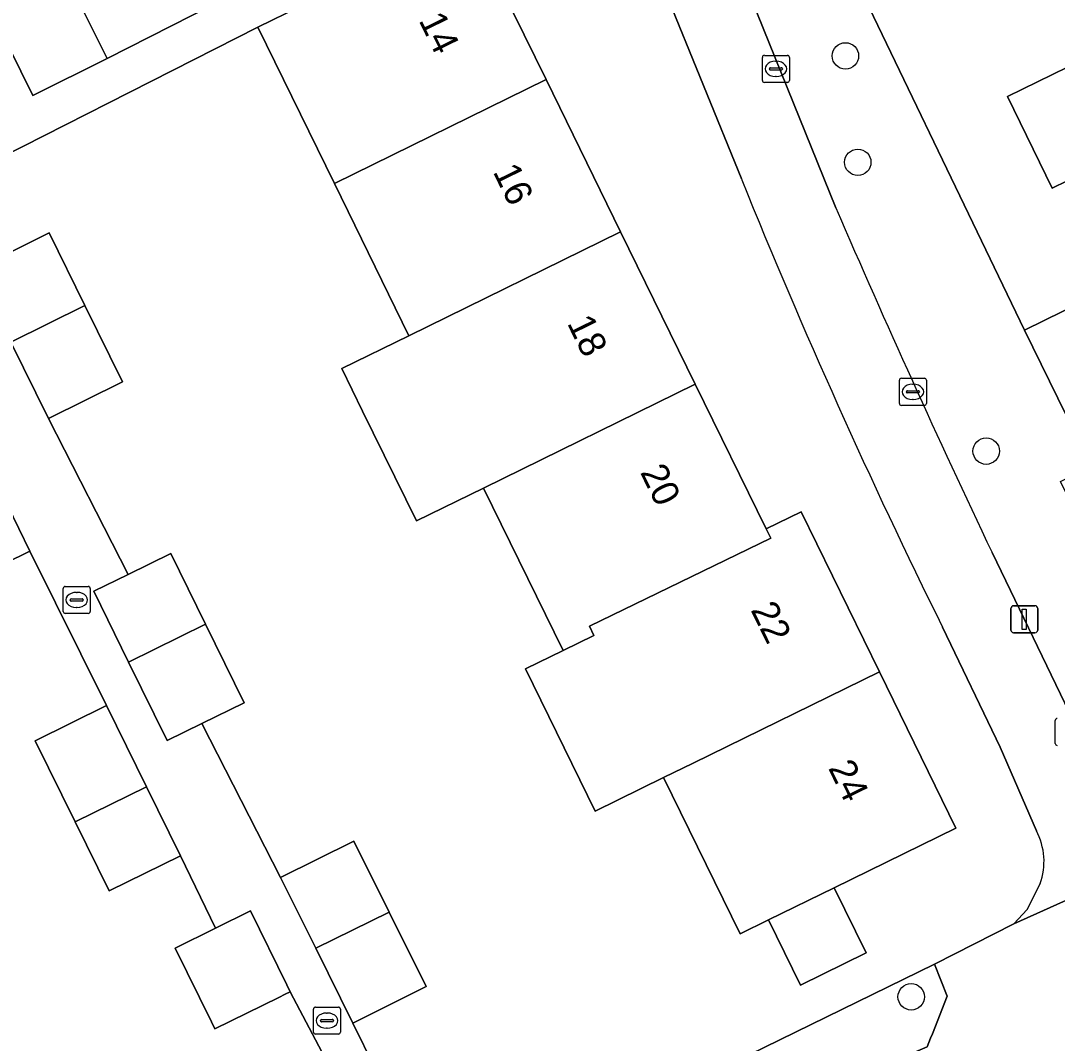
# Model space of a CAD drawing. Extents: x 157793 to 159380, y 380877 to 382313.
# Drawn here: x 158414.16 to 158452.55, y 381567.59 to 381605.44 of the extents above; entities that cross this region are included whole.
import ezdxf

# ---------------------------------------------------------------- set-up
doc = ezdxf.new("R2010")
doc.units = 0
for name, color, linetype in [('IMGEO_Boom', 7, 'Continuous'), ('IMGEO_Erf', 7, 'Continuous'), ('IMGEO_Groenvoorziening', 7, 'Continuous'), ('IMGEO_Kolk', 7, 'Continuous'), ('IMGEO_Lichtmast', 7, 'Continuous'), ('IMGEO_Pand', 7, 'Continuous'), ('IMGEO_Pand_nummerreeks', 7, 'Continuous'), ('IMGEO_Voetpad_open', 7, 'Continuous')]:
    doc.layers.add(name, color=color, linetype=linetype)

msp = doc.modelspace()

# ---------------------------------------------------------------- linework, layer by layer
at = {"layer": 'IMGEO_Boom'}
for centre in [(158444.704, 381604.134), (158445.161, 381600.196), (158449.916, 381589.504), (158447.139, 381569.305)]:
    msp.add_circle(centre, 0.489, dxfattribs=at)
at = {"layer": 'IMGEO_Erf'}
for points in [[(158413.175, 381612.663), (158414.57, 381609.864), (158416.015, 381606.744), (158417.361, 381604.042), (158423.683, 381607.264), (158422.055, 381610.531), (158425.828, 381612.411), (158424.618, 381614.839), (158421.771, 381620.551), (158418.941, 381626.229), (158416.299, 381631.53), (158415.256, 381631.01), (158412.324, 381636.893)], [(158443.991, 381609.247), (158451.338, 381593.986), (158457.017, 381596.768), (158462.701, 381599.553), (158468.162, 381602.228), (158466.195, 381606.242), (158463.537, 381604.94), (158459.336, 381613.516)], [(158430.781, 381609.04), (158433.615, 381603.259), (158436.379, 381597.62), (158439.143, 381591.981), (158441.769, 381586.624), (158443.058, 381587.255), (158445.96, 381581.335), (158448.795, 381575.552), (158444.291, 381573.344), (158445.472, 381570.934), (158443.038, 381569.741), (158441.857, 381572.151), (158440.804, 381571.635), (158437.969, 381577.418), (158435.439, 381576.178), (158432.859, 381581.443), (158434.252, 381582.125), (158431.304, 381588.139), (158428.817, 381586.92), (158426.824, 381590.987), (158426.053, 381592.559), (158428.54, 381593.778), (158425.776, 381599.417)], [(158440.863, 381599.553), (158438.028, 381606.533)], [(158425.776, 381599.417), (158422.942, 381605.198), (158411.065, 381599.177), (158412.469, 381596.231), (158415.215, 381597.582), (158416.54, 381594.89), (158417.931, 381592.064), (158415.184, 381590.713), (158418.139, 381584.941), (158419.717, 381585.718), (158421.009, 381583.093), (158422.436, 381580.192), (158420.872, 381579.423), (158423.781, 381573.72), (158426.494, 381575.071), (158427.806, 381572.436), (158429.176, 381569.685), (158426.462, 381568.334), (158429.764, 381561.616), (158433.119, 381563.236), (158447.999, 381570.514), (158450.936, 381572.009), (158451.438, 381572.537), (158451.915, 381573.494)], [(158414.696, 381578.783), (158417.341, 381580.084), (158414.496, 381585.807), (158411.752, 381584.456)], [(158451.774, 381575.453), (158450.437, 381578.549), (158448.298, 381582.994)], [(158402.431, 381546.2), (158404.729, 381547.357), (158426.352, 381558.111), (158425.02, 381560.822), (158424.087, 381560.364), (158421.931, 381564.753), (158425.676, 381566.593), (158424.145, 381569.492), (158423.959, 381569.4), (158423.72, 381569.282), (158421.348, 381568.115), (158421.22, 381568.376), (158419.876, 381571.109), (158421.373, 381571.845), (158420.075, 381574.528), (158417.431, 381573.226), (158416.175, 381575.779), (158414.696, 381578.783)]]:
    msp.add_lwpolyline(points, dxfattribs=at)
msp.add_lwpolyline([(158457.89, 381601.942), (158455.139, 381600.601), (158452.354, 381599.244), (158450.703, 381602.632), (158453.478, 381603.991), (158456.256, 381605.352)], close=True, dxfattribs=at)
for centre, radius, start, end in [((158666.279, 381690.816), 243.19, 202.04134, 206.31887), ((158449.636, 381574.315), 2.422, 340.1985, 28.035)]:
    msp.add_arc(centre, radius, start, end, dxfattribs=at)
at = {"layer": 'IMGEO_Groenvoorziening'}
for points in [[(158451.338, 381593.986), (158443.991, 381609.247), (158441.669, 381608.19)], [(158440.984, 381606.852), (158444.348, 381598.516)], [(158450.135, 381585.757), (158453.839, 381578.071), (158454.001, 381578.114), (158455.829, 381574.202), (158456.756, 381572.219), (158458.435, 381573.12), (158459.197, 381571.531), (158461.816, 381572.634), (158455.19, 381586.123), (158454.402, 381587.731), (158453.263, 381587.173), (158452.669, 381588.386), (158453.808, 381588.944), (158451.338, 381593.986)]]:
    msp.add_lwpolyline(points, dxfattribs=at)
msp.add_lwpolyline([(158433.921, 381561.556), (158447.734, 381567.451), (158447.859, 381567.769), (158447.922, 381567.93), (158448.47, 381569.33), (158447.999, 381570.514), (158433.119, 381563.236)], close=True, dxfattribs=at)
msp.add_arc((158795.133, 381749.927), 382.068, 203.3467, 205.4478, dxfattribs=at)
at = {"layer": 'IMGEO_Kolk'}
for p, q in [((158441.627, 381603.229), (158441.627, 381604.081)), ((158441.702, 381604.155), (158442.554, 381604.155)), ((158442.115, 381603.935), (158442.14, 381603.935)), ((158442.628, 381604.081), (158442.628, 381603.229)), ((158441.886, 381603.649), (158441.886, 381603.661)), ((158442.324, 381603.612), (158441.926, 381603.612)), ((158441.929, 381603.698), (158442.327, 381603.698)), ((158442.37, 381603.661), (158442.37, 381603.649)), ((158442.138, 381603.375), (158442.113, 381603.375)), ((158442.554, 381603.155), (158441.702, 381603.155)), ((158446.701, 381591.273), (158446.701, 381592.125)), ((158446.776, 381592.199), (158447.628, 381592.199)), ((158447.702, 381592.125), (158447.702, 381591.273)), ((158446.96, 381591.693), (158446.96, 381591.705)), ((158447.398, 381591.656), (158447, 381591.656)), ((158447.003, 381591.742), (158447.401, 381591.742)), ((158447.189, 381591.979), (158447.214, 381591.979)), ((158447.444, 381591.705), (158447.444, 381591.693)), ((158447.212, 381591.419), (158447.187, 381591.419)), ((158447.628, 381591.199), (158446.776, 381591.199)), ((158415.734, 381583.57), (158415.734, 381584.422)), ((158415.809, 381584.496), (158416.661, 381584.496)), ((158416.735, 381584.422), (158416.735, 381583.57)), ((158415.993, 381583.99), (158415.993, 381584.002)), ((158416.036, 381584.039), (158416.434, 381584.039)), ((158416.222, 381584.276), (158416.247, 381584.276)), ((158416.477, 381584.002), (158416.477, 381583.99)), ((158416.431, 381583.953), (158416.033, 381583.953)), ((158416.245, 381583.716), (158416.22, 381583.716)), ((158416.661, 381583.496), (158415.809, 381583.496)), ((158452.474, 381578.684), (158452.474, 381579.536)), ((158425.001, 381567.998), (158425.001, 381568.85)), ((158425.076, 381568.924), (158425.928, 381568.924)), ((158425.489, 381568.704), (158425.514, 381568.704)), ((158426.002, 381568.85), (158426.002, 381567.998)), ((158425.26, 381568.418), (158425.26, 381568.43)), ((158425.698, 381568.381), (158425.3, 381568.381)), ((158425.303, 381568.467), (158425.701, 381568.467)), ((158425.744, 381568.43), (158425.744, 381568.418)), ((158425.928, 381567.924), (158425.076, 381567.924)), ((158425.512, 381568.144), (158425.487, 381568.144))]:
    msp.add_line(p, q, dxfattribs=at)
for points in [[(158441.627, 381603.229), (158441.627, 381604.081)], [(158441.702, 381604.155), (158442.554, 381604.155)], [(158442.628, 381604.081), (158442.628, 381603.229)], [(158442.554, 381603.155), (158441.702, 381603.155)], [(158446.701, 381591.273), (158446.701, 381592.125)], [(158446.776, 381592.199), (158447.628, 381592.199)], [(158447.702, 381592.125), (158447.702, 381591.273)], [(158447.628, 381591.199), (158446.776, 381591.199)], [(158415.734, 381583.57), (158415.734, 381584.422)], [(158415.809, 381584.496), (158416.661, 381584.496)], [(158416.735, 381584.422), (158416.735, 381583.57)], [(158416.661, 381583.496), (158415.809, 381583.496)], [(158452.474, 381578.684), (158452.474, 381579.536)], [(158425.001, 381567.998), (158425.001, 381568.85)], [(158425.076, 381568.924), (158425.928, 381568.924)], [(158426.002, 381568.85), (158426.002, 381567.998)], [(158425.928, 381567.924), (158425.076, 381567.924)]]:
    msp.add_lwpolyline(points, dxfattribs=at)
for centre, radius, start, end in [((158441.704, 381604.079), 0.0765, 91.552, 178.448), ((158441.704, 381604.079), 0.0765, 91.552, 178.448), ((158442.552, 381604.079), 0.0765, 1.552, 88.448), ((158442.552, 381604.079), 0.0765, 1.552, 88.448), ((158441.926, 381603.658), 0.0403, 85.8775, 175.7526), ((158441.923, 381603.648), 0.0366, 178.938, 274.7102), ((158442.327, 381603.655), 0.043, 264.8664, 352.4533), ((158442.331, 381603.66), 0.0386, 1.7309, 96.639), ((158441.704, 381603.231), 0.0765, 181.552, 268.448), ((158441.704, 381603.231), 0.0765, 181.552, 268.448), ((158442.552, 381603.231), 0.0765, 271.552, 358.448), ((158442.552, 381603.231), 0.0765, 271.552, 358.448), ((158446.778, 381592.123), 0.0765, 91.552, 178.448), ((158446.778, 381592.123), 0.0765, 91.552, 178.448), ((158447.626, 381592.123), 0.0765, 1.552, 88.448), ((158447.626, 381592.123), 0.0765, 1.552, 88.448), ((158447, 381591.702), 0.0403, 85.8775, 175.7526), ((158446.997, 381591.692), 0.0366, 178.938, 274.7102), ((158447.401, 381591.699), 0.043, 264.8664, 352.4533), ((158447.405, 381591.704), 0.0386, 1.7309, 96.639), ((158446.778, 381591.275), 0.0765, 181.552, 268.448), ((158446.778, 381591.275), 0.0765, 181.552, 268.448), ((158447.626, 381591.275), 0.0765, 271.552, 358.448), ((158447.626, 381591.275), 0.0765, 271.552, 358.448), ((158415.811, 381584.42), 0.0765, 91.552, 178.448), ((158415.811, 381584.42), 0.0765, 91.552, 178.448), ((158416.659, 381584.42), 0.0765, 1.552, 88.448), ((158416.659, 381584.42), 0.0765, 1.552, 88.448), ((158416.033, 381583.999), 0.0403, 85.8775, 175.7526), ((158416.03, 381583.989), 0.0366, 178.938, 274.7102), ((158416.434, 381583.996), 0.043, 264.8664, 352.4533), ((158416.438, 381584.001), 0.0386, 1.7309, 96.639), ((158415.811, 381583.572), 0.0765, 181.552, 268.448), ((158415.811, 381583.572), 0.0765, 181.552, 268.448), ((158416.659, 381583.572), 0.0765, 271.552, 358.448), ((158416.659, 381583.572), 0.0765, 271.552, 358.448), ((158452.551, 381579.534), 0.0765, 91.552, 178.448), ((158452.551, 381579.534), 0.0765, 91.552, 178.448), ((158452.551, 381578.686), 0.0765, 181.552, 268.448), ((158452.551, 381578.686), 0.0765, 181.552, 268.448), ((158425.078, 381568.848), 0.0765, 91.552, 178.448), ((158425.078, 381568.848), 0.0765, 91.552, 178.448), ((158425.926, 381568.848), 0.0765, 1.552, 88.448), ((158425.926, 381568.848), 0.0765, 1.552, 88.448), ((158425.3, 381568.427), 0.0403, 85.8775, 175.7526), ((158425.297, 381568.417), 0.0366, 178.938, 274.7102), ((158425.701, 381568.424), 0.043, 264.8664, 352.4533), ((158425.705, 381568.429), 0.0386, 1.7309, 96.639), ((158425.078, 381568), 0.0765, 181.552, 268.448), ((158425.078, 381568), 0.0765, 181.552, 268.448), ((158425.926, 381568), 0.0765, 271.552, 358.448), ((158425.926, 381568), 0.0765, 271.552, 358.448)]:
    msp.add_arc(centre, radius, start, end, dxfattribs=at)
for centre, major_axis, ratio, start_param, end_param in [((158442.114, 381603.655), (-0.387, 0.002), 0.722429, 4.712389, 7.853982), ((158442.139, 381603.655), (-0.39, 0.002), 0.717154, 1.570796, 4.712389), ((158447.188, 381591.699), (-0.387, 0.002), 0.722429, 4.712389, 7.853982), ((158447.213, 381591.699), (-0.39, 0.002), 0.717154, 1.570796, 4.712389), ((158416.221, 381583.996), (-0.387, 0.002), 0.722429, 4.712389, 7.853982), ((158416.246, 381583.996), (-0.39, 0.002), 0.717154, 1.570796, 4.712389), ((158425.488, 381568.424), (-0.387, 0.002), 0.722429, 4.712389, 7.853982), ((158425.513, 381568.424), (-0.39, 0.002), 0.717154, 1.570796, 4.712389)]:
    msp.add_ellipse(centre, major_axis=major_axis, ratio=ratio, start_param=start_param, end_param=end_param, dxfattribs=at)
at = {"layer": 'IMGEO_Lichtmast'}
for p, q in [((158450.833, 381582.881), (158450.833, 381583.681)), ((158450.833, 381583.681), (158450.833, 381582.881)), ((158450.933, 381583.781), (158451.723, 381583.781)), ((158451.723, 381583.781), (158450.933, 381583.781)), ((158451.823, 381583.681), (158451.823, 381582.881)), ((158451.823, 381582.881), (158451.823, 381583.681)), ((158451.723, 381582.781), (158450.933, 381582.781)), ((158450.933, 381582.781), (158451.723, 381582.781))]:
    msp.add_line(p, q, dxfattribs=at)
msp.add_lwpolyline([(158451.253, 381583.656), (158451.403, 381583.656), (158451.403, 381582.906), (158451.253, 381582.906), (158451.253, 381583.656)], dxfattribs=at)
for centre, start, end in [((158450.933, 381583.681), 90, 180), ((158450.933, 381583.681), 90, 180), ((158451.723, 381583.681), 0, 90), ((158451.723, 381583.681), 360, 90), ((158450.933, 381582.881), 180, 270), ((158450.933, 381582.881), 180, 270), ((158451.723, 381582.881), 270, 0), ((158451.723, 381582.881), 270, 0)]:
    msp.add_arc(centre, 0.1, start, end, dxfattribs=at)
at = {"layer": 'IMGEO_Pand'}
for points in [[(158413.265, 381605.373), (158414.611, 381602.672), (158417.361, 381604.042), (158416.015, 381606.744), (158414.57, 381609.864), (158411.799, 381608.484)], [(158433.615, 381603.259), (158430.781, 381609.04), (158422.942, 381605.198), (158425.776, 381599.417)], [(158455.139, 381600.601), (158453.478, 381603.991), (158450.703, 381602.632), (158452.354, 381599.244)], [(158433.615, 381603.259), (158425.776, 381599.417), (158428.54, 381593.778), (158436.379, 381597.62)], [(158416.54, 381594.89), (158415.215, 381597.582), (158412.469, 381596.231), (158413.791, 381593.543)], [(158428.54, 381593.778), (158426.053, 381592.559), (158426.824, 381590.987), (158428.817, 381586.92), (158431.304, 381588.139), (158439.143, 381591.981), (158436.379, 381597.62)], [(158457.017, 381596.768), (158451.338, 381593.986), (158453.808, 381588.944), (158454.402, 381587.731), (158455.19, 381586.123), (158460.869, 381588.905)], [(158416.54, 381594.89), (158413.791, 381593.543), (158415.184, 381590.713), (158417.931, 381592.064)], [(158435.389, 381582.682), (158435.224, 381583.019), (158441.935, 381586.286), (158441.769, 381586.624), (158439.143, 381591.981), (158431.304, 381588.139), (158434.252, 381582.125)], [(158410.515, 381586.97), (158411.752, 381584.456), (158414.496, 381585.807), (158413.259, 381588.32)], [(158441.769, 381586.624), (158441.935, 381586.286), (158435.224, 381583.019), (158435.389, 381582.682), (158434.252, 381582.125), (158432.859, 381581.443), (158435.439, 381576.178), (158437.969, 381577.418), (158439.063, 381577.955), (158445.96, 381581.335), (158443.058, 381587.255)], [(158421.009, 381583.093), (158419.717, 381585.718), (158418.139, 381584.941), (158416.869, 381584.316), (158418.158, 381581.696)], [(158421.009, 381583.093), (158418.158, 381581.696), (158419.588, 381578.791), (158420.872, 381579.423), (158422.436, 381580.192)], [(158445.96, 381581.335), (158439.063, 381577.955), (158437.969, 381577.418), (158440.804, 381571.635), (158441.857, 381572.151), (158444.291, 381573.344), (158448.795, 381575.552)], [(158416.175, 381575.779), (158418.819, 381577.08), (158417.341, 381580.084), (158414.696, 381578.783)], [(158416.175, 381575.779), (158417.431, 381573.226), (158420.075, 381574.528), (158418.819, 381577.08)], [(158425.084, 381571.102), (158427.806, 381572.436), (158426.494, 381575.071), (158423.781, 381573.72)], [(158444.291, 381573.344), (158441.857, 381572.151), (158443.038, 381569.741), (158445.472, 381570.934)], [(158422.673, 381572.485), (158421.373, 381571.845), (158419.876, 381571.109), (158421.22, 381568.376), (158421.348, 381568.115), (158423.72, 381569.282), (158423.959, 381569.4), (158424.145, 381569.492), (158424.017, 381569.752)], [(158425.084, 381571.102), (158426.462, 381568.334), (158429.176, 381569.685), (158427.806, 381572.436)]]:
    msp.add_lwpolyline(points, close=True, dxfattribs=at)
at = {"layer": 'IMGEO_Voetpad_open'}
for points in [[(158411.065, 381599.177), (158422.942, 381605.198), (158430.781, 381609.04), (158434.781, 381611.041), (158435.36, 381611.323), (158435.963, 381611.616), (158435.371, 381613.074), (158434.682, 381612.746), (158434.109, 381612.46), (158427.456, 381609.144), (158423.683, 381607.264), (158417.361, 381604.042), (158414.611, 381602.672), (158413.265, 381605.373)], [(158441.452, 381608.092), (158438.028, 381606.533), (158440.863, 381599.553)], [(158444.348, 381598.516), (158440.984, 381606.852)], [(158532.123, 381602.188), (158491.241, 381584.832), (158487.458, 381583.323), (158461.844, 381572.393), (158461.816, 381572.634), (158459.197, 381571.531), (158458.435, 381573.12), (158456.756, 381572.219), (158455.829, 381574.202), (158450.936, 381572.009), (158447.999, 381570.514), (158448.47, 381569.33), (158447.922, 381567.93), (158447.859, 381567.769), (158447.734, 381567.451), (158433.921, 381561.556), (158433.119, 381563.236), (158429.764, 381561.616), (158428.463, 381560.919), (158429.164, 381559.493), (158426.352, 381558.111), (158404.729, 381547.357)], [(158413.259, 381588.32), (158414.496, 381585.807), (158417.341, 381580.084), (158418.819, 381577.08), (158420.075, 381574.528), (158421.373, 381571.845), (158422.673, 381572.485), (158424.017, 381569.752), (158424.145, 381569.492), (158425.676, 381566.593), (158427.792, 381562.285), (158428.463, 381560.919), (158429.764, 381561.616), (158426.462, 381568.334), (158425.084, 381571.102), (158423.781, 381573.72), (158420.872, 381579.423), (158419.588, 381578.791), (158418.158, 381581.696), (158416.869, 381584.316), (158418.139, 381584.941), (158415.184, 381590.713), (158413.791, 381593.543)], [(158451.915, 381573.494), (158451.438, 381572.537), (158450.936, 381572.009), (158455.829, 381574.202), (158454.001, 381578.114), (158453.839, 381578.071), (158450.135, 381585.757)], [(158448.298, 381582.994), (158450.437, 381578.549), (158451.774, 381575.453)]]:
    msp.add_lwpolyline(points, dxfattribs=at)
for centre, radius, start, end in [((158666.279, 381690.816), 243.19, 202.04134, 206.31887), ((158795.133, 381749.927), 382.068, 203.3467, 205.4478), ((158449.636, 381574.315), 2.422, 340.1985, 28.035)]:
    msp.add_arc(centre, radius, start, end, dxfattribs=at)

# ---------------------------------------------------------------- texts
at = {"layer": 'IMGEO_Pand_nummerreeks'}
for s, rotation, p in [('14', 296.1134, (158428.886, 381605.455)), ('16', 296.1134, (158431.633, 381599.851)), ('18', 296.1134, (158434.381, 381594.244)), ('20', 296.1134, (158437.088, 381588.722)), ('22', 296.1152, (158441.182, 381583.63)), ('24', 296.1152, (158444.052, 381577.776))]:
    msp.add_text(s, height=1, rotation=rotation, dxfattribs=at).set_placement(p)

doc.saveas('drawing.dxf')
